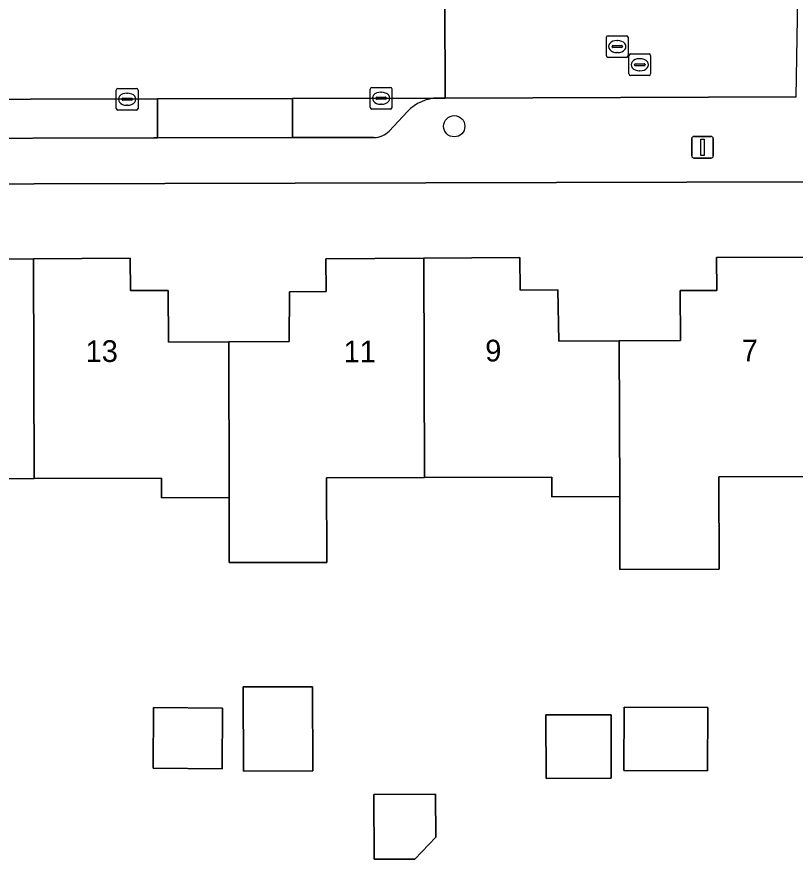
# Model space of a CAD drawing. Extents: x 160455 to 162082, y 388339 to 389736.
# Drawn here: x 160921.67 to 160957.57, y 388420.36 to 388459.2 of the extents above; entities that cross this region are included whole.
import ezdxf

# ---------------------------------------------------------------- set-up
doc = ezdxf.new("R2010")
doc.units = 0
for name, color, linetype in [('IMGEO_Boom', 7, 'Continuous'), ('IMGEO_Erf', 7, 'Continuous'), ('IMGEO_Kolk', 7, 'Continuous'), ('IMGEO_Lichtmast', 7, 'Continuous'), ('IMGEO_Pand', 7, 'Continuous'), ('IMGEO_Pand_nummerreeks', 7, 'Continuous'), ('IMGEO_Parkeervlak_open', 7, 'Continuous'), ('IMGEO_Rijbaan_lokaal_open', 7, 'Continuous'), ('IMGEO_Rioolput', 7, 'Continuous'), ('IMGEO_Voetpad_open', 7, 'Continuous')]:
    doc.layers.add(name, color=color, linetype=linetype)

msp = doc.modelspace()

# ---------------------------------------------------------------- linework, layer by layer
at = {"layer": 'IMGEO_Boom'}
msp.add_circle((160941.847, 388454.159), 0.489, dxfattribs=at)
at = {"layer": 'IMGEO_Erf'}
for points in [[(161013.43, 388451.734), (161000, 388451.701), (160988.705, 388451.673), (160892.347, 388451.433)], [(160917.951, 388448.024), (160922.436, 388448.051), (160926.9, 388448.078), (160926.909, 388446.578), (160928.652, 388446.588), (160928.659, 388444.199), (160931.443, 388444.215), (160934.232, 388444.231), (160934.251, 388446.53), (160935.937, 388446.54), (160935.927, 388448.049), (160940.443, 388448.076), (160944.876, 388448.103), (160944.885, 388446.603), (160946.628, 388446.613), (160946.677, 388444.25), (160949.46, 388444.266), (160952.278, 388444.282), (160952.269, 388446.581), (160953.955, 388446.59), (160953.945, 388448.099), (160958.46, 388448.126)], [(160958.486, 388438.007), (160954.059, 388437.995), (160954.071, 388433.732), (160949.488, 388433.72), (160949.479, 388437.084), (160946.35, 388437.076), (160946.348, 388437.976), (160940.469, 388437.961), (160935.96, 388437.949), (160935.97, 388434.048), (160931.47, 388434.036), (160931.462, 388437.038), (160928.343, 388437.03), (160928.341, 388437.93), (160922.462, 388437.915), (160916.582, 388437.899)]]:
    msp.add_lwpolyline(points, dxfattribs=at)
for points in [[(160935.319, 388424.434), (160932.124, 388424.425), (160932.114, 388428.306), (160935.309, 388428.315)], [(160931.135, 388424.527), (160927.958, 388424.553), (160927.981, 388427.356), (160931.158, 388427.33)], [(160949.671, 388424.455), (160949.683, 388427.374), (160953.539, 388427.357), (160953.526, 388424.438)], [(160946.085, 388424.087), (160946.077, 388427.014), (160949.084, 388427.022), (160949.092, 388424.095)], [(160940.991, 388421.368), (160940.031, 388420.366), (160938.148, 388420.361), (160938.14, 388423.35), (160940.986, 388423.357)]]:
    msp.add_lwpolyline(points, close=True, dxfattribs=at)
at = {"layer": 'IMGEO_Kolk'}
for p, q in [((160926.259, 388454.978), (160926.259, 388455.83)), ((160926.334, 388455.904), (160927.186, 388455.904)), ((160926.747, 388455.684), (160926.772, 388455.684)), ((160927.26, 388455.83), (160927.26, 388454.978)), ((160937.975, 388455.025), (160937.975, 388455.877)), ((160938.05, 388455.951), (160938.902, 388455.951)), ((160938.463, 388455.731), (160938.488, 388455.731)), ((160938.976, 388455.877), (160938.976, 388455.025)), ((160926.518, 388455.398), (160926.518, 388455.41)), ((160926.956, 388455.361), (160926.558, 388455.361)), ((160926.561, 388455.447), (160926.959, 388455.447)), ((160927.002, 388455.41), (160927.002, 388455.398)), ((160938.234, 388455.445), (160938.234, 388455.457)), ((160938.672, 388455.408), (160938.274, 388455.408)), ((160938.277, 388455.494), (160938.675, 388455.494)), ((160938.718, 388455.457), (160938.718, 388455.445)), ((160927.186, 388454.904), (160926.334, 388454.904)), ((160926.77, 388455.124), (160926.745, 388455.124)), ((160938.902, 388454.951), (160938.05, 388454.951)), ((160938.486, 388455.171), (160938.461, 388455.171))]:
    msp.add_line(p, q, dxfattribs=at)
for points in [[(160926.259, 388454.978), (160926.259, 388455.83)], [(160926.334, 388455.904), (160927.186, 388455.904)], [(160927.26, 388455.83), (160927.26, 388454.978)], [(160937.975, 388455.025), (160937.975, 388455.877)], [(160938.05, 388455.951), (160938.902, 388455.951)], [(160938.976, 388455.877), (160938.976, 388455.025)], [(160927.186, 388454.904), (160926.334, 388454.904)], [(160938.902, 388454.951), (160938.05, 388454.951)]]:
    msp.add_lwpolyline(points, dxfattribs=at)
for centre, radius, start, end in [((160926.336, 388455.828), 0.0765, 91.552, 178.448), ((160926.336, 388455.828), 0.0765, 91.552, 178.448), ((160927.184, 388455.828), 0.0765, 1.552, 88.448), ((160927.184, 388455.828), 0.0765, 1.552, 88.448), ((160938.052, 388455.875), 0.0765, 91.552, 178.448), ((160938.052, 388455.875), 0.0765, 91.552, 178.448), ((160938.9, 388455.875), 0.0765, 1.552, 88.448), ((160938.9, 388455.875), 0.0765, 1.552, 88.448), ((160926.558, 388455.407), 0.0403, 85.8775, 175.7526), ((160926.555, 388455.397), 0.0366, 178.938, 274.7102), ((160926.959, 388455.404), 0.043, 264.8664, 352.4533), ((160926.963, 388455.409), 0.0386, 1.7309, 96.639), ((160938.274, 388455.454), 0.0403, 85.8775, 175.7526), ((160938.271, 388455.444), 0.0366, 178.938, 274.7102), ((160938.675, 388455.451), 0.043, 264.8664, 352.4533), ((160938.679, 388455.456), 0.0386, 1.7309, 96.639), ((160926.336, 388454.98), 0.0765, 181.552, 268.448), ((160926.336, 388454.98), 0.0765, 181.552, 268.448), ((160927.184, 388454.98), 0.0765, 271.552, 358.448), ((160927.184, 388454.98), 0.0765, 271.552, 358.448), ((160938.052, 388455.027), 0.0765, 181.552, 268.448), ((160938.052, 388455.027), 0.0765, 181.552, 268.448), ((160938.9, 388455.027), 0.0765, 271.552, 358.448), ((160938.9, 388455.027), 0.0765, 271.552, 358.448)]:
    msp.add_arc(centre, radius, start, end, dxfattribs=at)
for centre, major_axis, ratio, start_param, end_param in [((160926.746, 388455.404), (-0.387, 0.002), 0.722429, 4.712389, 7.853982), ((160926.771, 388455.404), (-0.39, 0.002), 0.717154, 1.570796, 4.712389), ((160938.462, 388455.451), (-0.387, 0.002), 0.722429, 4.712389, 7.853982), ((160938.487, 388455.451), (-0.39, 0.002), 0.717154, 1.570796, 4.712389)]:
    msp.add_ellipse(centre, major_axis=major_axis, ratio=ratio, start_param=start_param, end_param=end_param, dxfattribs=at)
at = {"layer": 'IMGEO_Lichtmast'}
for p, q in [((160952.802, 388452.79), (160952.802, 388453.59)), ((160952.802, 388453.59), (160952.802, 388452.79)), ((160952.902, 388453.69), (160953.692, 388453.69)), ((160953.692, 388453.69), (160952.902, 388453.69)), ((160953.792, 388453.59), (160953.792, 388452.79)), ((160953.792, 388452.79), (160953.792, 388453.59)), ((160953.692, 388452.69), (160952.902, 388452.69)), ((160952.902, 388452.69), (160953.692, 388452.69))]:
    msp.add_line(p, q, dxfattribs=at)
msp.add_lwpolyline([(160953.222, 388453.565), (160953.372, 388453.565), (160953.372, 388452.815), (160953.222, 388452.815), (160953.222, 388453.565)], dxfattribs=at)
for centre, start, end in [((160952.902, 388453.59), 90, 180), ((160952.902, 388453.59), 90, 180), ((160953.692, 388453.59), 0, 90), ((160953.692, 388453.59), 360, 90), ((160952.902, 388452.79), 180, 270), ((160952.902, 388452.79), 180, 270), ((160953.692, 388452.79), 270, 0), ((160953.692, 388452.79), 270, 0)]:
    msp.add_arc(centre, 0.1, start, end, dxfattribs=at)
at = {"layer": 'IMGEO_Pand'}
for points in [[(160922.462, 388437.915), (160922.436, 388448.051), (160917.951, 388448.024), (160917.961, 388446.515), (160916.275, 388446.505), (160916.256, 388444.206), (160913.432, 388444.19), (160913.453, 388436.992), (160916.585, 388437), (160916.582, 388437.899)], [(160922.462, 388437.915), (160928.341, 388437.93), (160928.343, 388437.03), (160931.462, 388437.038), (160931.443, 388444.215), (160928.659, 388444.199), (160928.652, 388446.588), (160926.909, 388446.578), (160926.9, 388448.078), (160922.436, 388448.051)], [(160940.469, 388437.961), (160940.443, 388448.076), (160935.927, 388448.049), (160935.937, 388446.54), (160934.251, 388446.53), (160934.232, 388444.231), (160931.443, 388444.215), (160931.462, 388437.038), (160931.47, 388434.036), (160935.97, 388434.048), (160935.96, 388437.949)], [(160949.479, 388437.084), (160949.46, 388444.266), (160946.677, 388444.25), (160946.628, 388446.613), (160944.885, 388446.603), (160944.876, 388448.103), (160940.443, 388448.076), (160940.469, 388437.961), (160946.348, 388437.976), (160946.35, 388437.076)], [(160958.46, 388448.126), (160953.945, 388448.099), (160953.955, 388446.59), (160952.269, 388446.581), (160952.278, 388444.282), (160949.46, 388444.266), (160949.479, 388437.084), (160949.488, 388433.72), (160954.071, 388433.732), (160954.059, 388437.995), (160958.486, 388438.007)], [(160935.319, 388424.434), (160935.309, 388428.315), (160932.114, 388428.306), (160932.124, 388424.425)], [(160931.135, 388424.527), (160931.158, 388427.33), (160927.981, 388427.356), (160927.958, 388424.553)], [(160949.671, 388424.455), (160953.526, 388424.438), (160953.539, 388427.357), (160949.683, 388427.374)], [(160949.092, 388424.095), (160949.084, 388427.022), (160946.077, 388427.014), (160946.085, 388424.087)], [(160940.986, 388423.357), (160938.14, 388423.35), (160938.148, 388420.361), (160940.031, 388420.366), (160940.991, 388421.368)]]:
    msp.add_lwpolyline(points, close=True, dxfattribs=at)
at = {"layer": 'IMGEO_Parkeervlak_open'}
for points in [[(160928.159, 388455.427), (160916.424, 388455.396), (160916.429, 388453.587), (160916.789, 388453.588), (160927.994, 388453.618), (160928.164, 388453.619)], [(160934.385, 388455.443), (160928.159, 388455.427), (160928.164, 388453.619), (160934.39, 388453.639)]]:
    msp.add_lwpolyline(points, close=True, dxfattribs=at)
for points in [[(160941.093, 388455.461), (160934.385, 388455.443), (160934.39, 388453.639), (160934.906, 388453.641), (160938.142, 388453.641)], [(160938.845, 388453.938), (160939.694, 388454.838)]]:
    msp.add_lwpolyline(points, dxfattribs=at)
for centre, radius, start, end in [((160941.133, 388453.489), 1.973, 91.1625, 136.8461), ((160938.133, 388454.643), 1.002, 270.5183, 315.2873)]:
    msp.add_arc(centre, radius, start, end, dxfattribs=at)
at = {"layer": 'IMGEO_Rijbaan_lokaal_open'}
msp.add_lwpolyline([(160941.412, 388459.977), (160941.256, 388459.968), (160930.598, 388459.945), (160924.385, 388459.932), (160912.552, 388459.907), (160906.389, 388459.894), (160894.578, 388459.869), (160893.586, 388459.879), (160893.596, 388455.335), (160910.067, 388455.379), (160916.424, 388455.396), (160928.159, 388455.427), (160934.385, 388455.443), (160941.093, 388455.461), (160941.426, 388455.462)], close=True, dxfattribs=at)
msp.add_lwpolyline([(160941.412, 388459.977), (160941.426, 388455.462), (160957.625, 388455.513), (160957.699, 388460.072), (160957.506, 388460.054), (160957.406, 388460.044)], dxfattribs=at)
at = {"layer": 'IMGEO_Rioolput'}
for p, q in [((160948.867, 388457.408), (160948.867, 388458.26)), ((160948.942, 388458.334), (160949.794, 388458.334)), ((160949.355, 388458.114), (160949.38, 388458.114)), ((160949.868, 388458.26), (160949.868, 388457.408)), ((160949.126, 388457.828), (160949.126, 388457.84)), ((160949.564, 388457.791), (160949.166, 388457.791)), ((160949.169, 388457.877), (160949.567, 388457.877)), ((160949.61, 388457.84), (160949.61, 388457.828)), ((160949.794, 388457.334), (160948.942, 388457.334)), ((160949.378, 388457.554), (160949.353, 388457.554)), ((160949.905, 388456.57), (160949.905, 388457.422)), ((160949.98, 388457.496), (160950.832, 388457.496)), ((160950.393, 388457.276), (160950.418, 388457.276)), ((160950.906, 388457.422), (160950.906, 388456.57)), ((160950.164, 388456.99), (160950.164, 388457.002)), ((160950.602, 388456.953), (160950.204, 388456.953)), ((160950.207, 388457.039), (160950.605, 388457.039)), ((160950.648, 388457.002), (160950.648, 388456.99)), ((160950.832, 388456.496), (160949.98, 388456.496)), ((160950.416, 388456.716), (160950.391, 388456.716))]:
    msp.add_line(p, q, dxfattribs=at)
for points in [[(160948.867, 388457.408), (160948.867, 388458.26)], [(160948.942, 388458.334), (160949.794, 388458.334)], [(160949.868, 388458.26), (160949.868, 388457.408)], [(160949.794, 388457.334), (160948.942, 388457.334)], [(160949.905, 388456.57), (160949.905, 388457.422)], [(160949.98, 388457.496), (160950.832, 388457.496)], [(160950.906, 388457.422), (160950.906, 388456.57)], [(160950.832, 388456.496), (160949.98, 388456.496)]]:
    msp.add_lwpolyline(points, dxfattribs=at)
for centre, radius, start, end in [((160948.944, 388458.258), 0.0765, 91.552, 178.448), ((160948.944, 388458.258), 0.0765, 91.552, 178.448), ((160949.792, 388458.258), 0.0765, 1.552, 88.448), ((160949.792, 388458.258), 0.0765, 1.552, 88.448), ((160949.166, 388457.837), 0.0403, 85.8775, 175.7526), ((160949.163, 388457.827), 0.0366, 178.938, 274.7102), ((160949.567, 388457.834), 0.043, 264.8664, 352.4533), ((160949.571, 388457.839), 0.0386, 1.7309, 96.639), ((160948.944, 388457.41), 0.0765, 181.552, 268.448), ((160948.944, 388457.41), 0.0765, 181.552, 268.448), ((160949.792, 388457.41), 0.0765, 271.552, 358.448), ((160949.792, 388457.41), 0.0765, 271.552, 358.448), ((160949.982, 388457.42), 0.0765, 91.552, 178.448), ((160949.982, 388457.42), 0.0765, 91.552, 178.448), ((160950.83, 388457.42), 0.0765, 1.552, 88.448), ((160950.83, 388457.42), 0.0765, 1.552, 88.448), ((160950.204, 388456.999), 0.0403, 85.8775, 175.7526), ((160950.201, 388456.989), 0.0366, 178.938, 274.7102), ((160950.605, 388456.996), 0.043, 264.8664, 352.4533), ((160950.609, 388457.001), 0.0386, 1.7309, 96.639), ((160949.982, 388456.572), 0.0765, 181.552, 268.448), ((160949.982, 388456.572), 0.0765, 181.552, 268.448), ((160950.83, 388456.572), 0.0765, 271.552, 358.448), ((160950.83, 388456.572), 0.0765, 271.552, 358.448)]:
    msp.add_arc(centre, radius, start, end, dxfattribs=at)
for centre, major_axis, ratio, start_param, end_param in [((160949.354, 388457.834), (-0.387, 0.002), 0.722429, 4.712389, 7.853982), ((160949.379, 388457.834), (-0.39, 0.002), 0.717154, 1.570796, 4.712389), ((160950.392, 388456.996), (-0.387, 0.002), 0.722429, 4.712389, 7.853982), ((160950.417, 388456.996), (-0.39, 0.002), 0.717154, 1.570796, 4.712389)]:
    msp.add_ellipse(centre, major_axis=major_axis, ratio=ratio, start_param=start_param, end_param=end_param, dxfattribs=at)
at = {"layer": 'IMGEO_Voetpad_open'}
for points in [[(160938.142, 388453.641), (160934.906, 388453.641), (160934.39, 388453.639), (160928.164, 388453.619), (160927.994, 388453.618), (160916.789, 388453.588), (160916.429, 388453.587), (160910.072, 388453.561), (160909.846, 388453.56), (160897.452, 388453.561), (160893.606, 388453.544), (160893.596, 388455.335), (160893.157, 388455.312)], [(160957.625, 388455.513), (160941.426, 388455.462), (160941.093, 388455.461)], [(160939.694, 388454.838), (160938.845, 388453.938)], [(160892.347, 388451.433), (160988.705, 388451.673), (161000, 388451.701), (161013.43, 388451.734), (161015.277, 388453.753)]]:
    msp.add_lwpolyline(points, dxfattribs=at)
for centre, radius, start, end in [((160941.133, 388453.489), 1.973, 91.1625, 136.8461), ((160938.133, 388454.643), 1.002, 270.5183, 315.2873)]:
    msp.add_arc(centre, radius, start, end, dxfattribs=at)

# ---------------------------------------------------------------- texts
at = {"layer": 'IMGEO_Pand_nummerreeks'}
for s, rotation, p in [('13', 0.3842, (160924.845, 388443.282)), ('11', 0.3842, (160936.747, 388443.267)), ('9', 0.3842, (160943.281, 388443.311)), ('7', 0.3782, (160955.113, 388443.321))]:
    msp.add_text(s, height=1, rotation=rotation, dxfattribs=at).set_placement(p)

doc.saveas('drawing.dxf')
